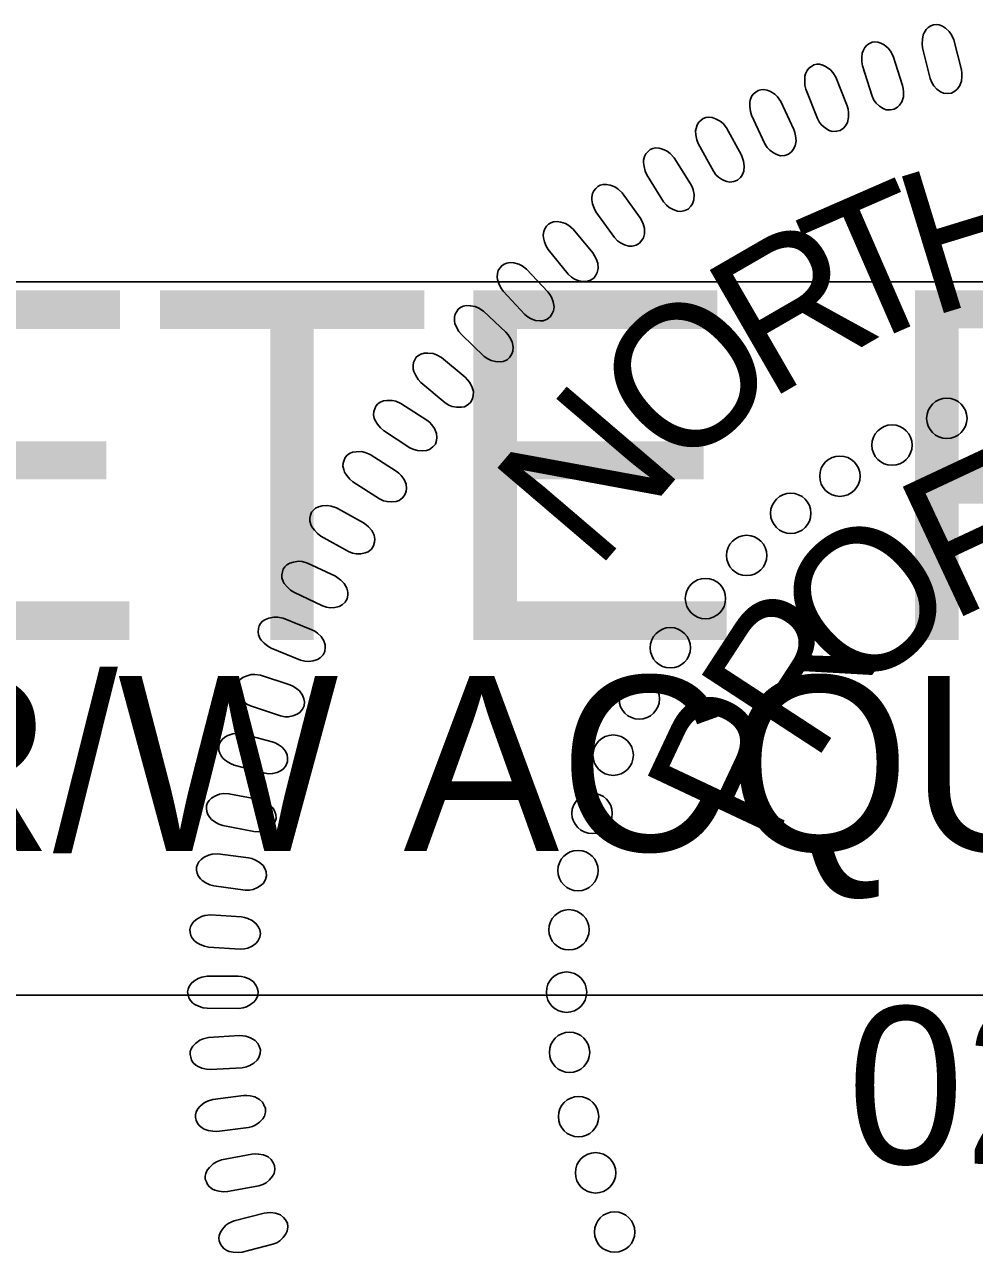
# Model space of a CAD drawing. Extents: x 1487909 to 1489267, y 497866 to 499814.
# Drawn here: x 1489041.143 to 1489044.273, y 498205.61 to 498209.654 of the extents above; entities that cross this region are included whole.
import ezdxf

# ---------------------------------------------------------------- set-up
doc = ezdxf.new("R2010")
doc.units = 0
doc.layers.add('Old_Level_9', color=7, linetype='Continuous')
doc.layers.add('Sheet Sticker Incomplete CELL', color=7, linetype='Continuous')

msp = doc.modelspace()

# ---------------------------------------------------------------- linework, layer by layer
at = {"layer": 'Old_Level_9'}
for points in [[(1489044.2303, 498209.5053), (1489044.205, 498209.6039), (1489044.1975, 498209.6208), (1489044.1904, 498209.631), (1489044.1779, 498209.6423), (1489044.1678, 498209.6491), (1489044.1572, 498209.6532), (1489044.1479, 498209.6543), (1489044.1385, 498209.6536), (1489044.1299, 498209.6497), (1489044.1209, 498209.6448), (1489044.1137, 498209.6378), (1489044.1074, 498209.6276), (1489044.1042, 498209.62), (1489044.1018, 498209.6066), (1489044.1008, 498209.5909), (1489044.1022, 498209.5776), (1489044.1275, 498209.4764), (1489044.1328, 498209.4633), (1489044.1393, 498209.453), (1489044.1498, 498209.442), (1489044.1617, 498209.4331), (1489044.1712, 498209.4287), (1489044.1851, 498209.4271), (1489044.1975, 498209.4286), (1489044.2087, 498209.4348), (1489044.2161, 498209.441), (1489044.2242, 498209.4517), (1489044.2303, 498209.4677), (1489044.232, 498209.4836), (1489044.2318, 498209.4946)], [(1489044.0366, 498209.4538), (1489044.0052, 498209.5507), (1489043.9966, 498209.567), (1489043.9889, 498209.5767), (1489043.9757, 498209.5872), (1489043.9652, 498209.5934), (1489043.9544, 498209.5968), (1489043.945, 498209.5973), (1489043.9357, 498209.596), (1489043.9273, 498209.5916), (1489043.9187, 498209.5861), (1489043.912, 498209.5788), (1489043.9062, 498209.5682), (1489043.9036, 498209.5603), (1489043.9021, 498209.5468), (1489043.902, 498209.5311), (1489043.9043, 498209.5179), (1489043.9359, 498209.4185), (1489043.942, 498209.4057), (1489043.9491, 498209.3959), (1489043.9603, 498209.3855), (1489043.9727, 498209.3774), (1489043.9824, 498209.3736), (1489043.9964, 498209.3729), (1489044.0087, 498209.3751), (1489044.0195, 498209.3821), (1489044.0265, 498209.3888), (1489044.0339, 498209.3999), (1489044.039, 498209.4163), (1489044.0397, 498209.4322), (1489044.0388, 498209.4432)], [(1489043.8539, 498209.3861), (1489043.8165, 498209.4808), (1489043.8069, 498209.4965), (1489043.7986, 498209.5057), (1489043.7848, 498209.5154), (1489043.7739, 498209.5209), (1489043.7629, 498209.5236), (1489043.7536, 498209.5235), (1489043.7443, 498209.5216), (1489043.7362, 498209.5166), (1489043.7279, 498209.5107), (1489043.7217, 498209.5029), (1489043.7166, 498209.492), (1489043.7145, 498209.484), (1489043.7138, 498209.4704), (1489043.7147, 498209.4547), (1489043.7178, 498209.4417), (1489043.7556, 498209.3445), (1489043.7625, 498209.3321), (1489043.7703, 498209.3227), (1489043.7821, 498209.3131), (1489043.7949, 498209.3058), (1489043.8049, 498209.3025), (1489043.8189, 498209.3027), (1489043.831, 498209.3058), (1489043.8413, 498209.3135), (1489043.8478, 498209.3205), (1489043.8546, 498209.3321), (1489043.8587, 498209.3488), (1489043.8584, 498209.3647), (1489043.8567, 498209.3756)], [(1489043.6782, 498209.3086), (1489043.6349, 498209.4008), (1489043.6243, 498209.4159), (1489043.6154, 498209.4246), (1489043.6011, 498209.4334), (1489043.5899, 498209.4381), (1489043.5786, 498209.4402), (1489043.5694, 498209.4395), (1489043.5602, 498209.437), (1489043.5525, 498209.4316), (1489043.5446, 498209.4251), (1489043.5389, 498209.4169), (1489043.5345, 498209.4057), (1489043.5328, 498209.3976), (1489043.533, 498209.384), (1489043.5349, 498209.3684), (1489043.5389, 498209.3556), (1489043.5827, 498209.261), (1489043.5903, 498209.249), (1489043.5987, 498209.2401), (1489043.611, 498209.2314), (1489043.6244, 498209.2248), (1489043.6345, 498209.2223), (1489043.6484, 498209.2233), (1489043.6603, 498209.2271), (1489043.6701, 498209.2354), (1489043.6763, 498209.2428), (1489043.6823, 498209.2548), (1489043.6853, 498209.2717), (1489043.684, 498209.2876), (1489043.6817, 498209.2984)], [(1489043.5053, 498209.2245), (1489043.4563, 498209.3137), (1489043.4448, 498209.3282), (1489043.4354, 498209.3363), (1489043.4205, 498209.3441), (1489043.409, 498209.3482), (1489043.3977, 498209.3496), (1489043.3885, 498209.3483), (1489043.3795, 498209.3452), (1489043.3722, 498209.3393), (1489043.3646, 498209.3324), (1489043.3594, 498209.3238), (1489043.3558, 498209.3124), (1489043.3546, 498209.3042), (1489043.3557, 498209.2906), (1489043.3585, 498209.2751), (1489043.3633, 498209.2626), (1489043.413, 498209.1709), (1489043.4213, 498209.1595), (1489043.4302, 498209.1512), (1489043.4431, 498209.1431), (1489043.4569, 498209.1374), (1489043.4671, 498209.1355), (1489043.4809, 498209.1374), (1489043.4926, 498209.142), (1489043.5019, 498209.1508), (1489043.5075, 498209.1586), (1489043.5128, 498209.171), (1489043.5147, 498209.1881), (1489043.5124, 498209.2038), (1489043.5094, 498209.2145)], [(1489043.3379, 498209.1297), (1489043.2833, 498209.2157), (1489043.2709, 498209.2294), (1489043.2611, 498209.2369), (1489043.2457, 498209.2438), (1489043.234, 498209.2471), (1489043.2226, 498209.2477), (1489043.2135, 498209.2459), (1489043.2048, 498209.2423), (1489043.1977, 498209.2359), (1489043.1907, 498209.2285), (1489043.186, 498209.2197), (1489043.1831, 498209.208), (1489043.1825, 498209.1998), (1489043.1844, 498209.1863), (1489043.1882, 498209.1711), (1489043.1937, 498209.1588), (1489043.2491, 498209.0704), (1489043.2582, 498209.0596), (1489043.2676, 498209.0517), (1489043.2809, 498209.0446), (1489043.295, 498209.0398), (1489043.3053, 498209.0385), (1489043.319, 498209.0413), (1489043.3304, 498209.0465), (1489043.3391, 498209.056), (1489043.3442, 498209.0641), (1489043.3487, 498209.0767), (1489043.3495, 498209.094), (1489043.3462, 498209.1096), (1489043.3426, 498209.1199)], [(1489043.1718, 498209.0173), (1489043.112, 498209.0997), (1489043.0988, 498209.1126), (1489043.0885, 498209.1194), (1489043.0726, 498209.1253), (1489043.0608, 498209.1279), (1489043.0494, 498209.1278), (1489043.0404, 498209.1254), (1489043.0319, 498209.1213), (1489043.0253, 498209.1145), (1489043.0188, 498209.1067), (1489043.0146, 498209.0975), (1489043.0125, 498209.0857), (1489043.0123, 498209.0774), (1489043.0151, 498209.0641), (1489043.0198, 498209.0491), (1489043.0261, 498209.0373), (1489043.0869, 498208.9526), (1489043.0967, 498208.9423), (1489043.1065, 498208.935), (1489043.1203, 498208.9287), (1489043.1346, 498208.9248), (1489043.1451, 498208.9242), (1489043.1585, 498208.9278), (1489043.1695, 498208.9338), (1489043.1776, 498208.9438), (1489043.1822, 498208.9522), (1489043.1859, 498208.9651), (1489043.1857, 498208.9823), (1489043.1814, 498208.9977), (1489043.1771, 498209.0078)], [(1489043.0157, 498208.902), (1489042.9508, 498208.9805), (1489042.9369, 498208.9925), (1489042.9261, 498208.9987), (1489042.91, 498209.0036), (1489042.898, 498209.0055), (1489042.8866, 498209.0047), (1489042.8778, 498209.0016), (1489042.8696, 498208.997), (1489042.8634, 498208.9898), (1489042.8574, 498208.9815), (1489042.8538, 498208.9722), (1489042.8524, 498208.9602), (1489042.8528, 498208.952), (1489042.8564, 498208.9388), (1489042.862, 498208.9242), (1489042.8691, 498208.9128), (1489042.935, 498208.832), (1489042.9455, 498208.8224), (1489042.9557, 498208.8158), (1489042.9699, 498208.8104), (1489042.9844, 498208.8074), (1489042.9949, 498208.8074), (1489043.0081, 498208.8119), (1489043.0187, 498208.8185), (1489043.0261, 498208.829), (1489043.0302, 498208.8377), (1489043.0331, 498208.8508), (1489043.0317, 498208.8679), (1489043.0265, 498208.883), (1489043.0216, 498208.8929)], [(1489042.8673, 498208.7742), (1489042.7977, 498208.8485), (1489042.783, 498208.8597), (1489042.7718, 498208.8652), (1489042.7554, 498208.869), (1489042.7433, 498208.8702), (1489042.732, 498208.8686), (1489042.7234, 498208.8651), (1489042.7155, 498208.8599), (1489042.7098, 498208.8523), (1489042.7043, 498208.8437), (1489042.7013, 498208.8342), (1489042.7007, 498208.8222), (1489042.7016, 498208.814), (1489042.706, 498208.8011), (1489042.7126, 498208.7868), (1489042.7203, 498208.7759), (1489042.7912, 498208.6994), (1489042.8022, 498208.6904), (1489042.8128, 498208.6846), (1489042.8273, 498208.68), (1489042.8421, 498208.6779), (1489042.8525, 498208.6785), (1489042.8654, 498208.6839), (1489042.8756, 498208.6912), (1489042.8823, 498208.7021), (1489042.8859, 498208.711), (1489042.8879, 498208.7243), (1489042.8855, 498208.7413), (1489042.8793, 498208.756), (1489042.8738, 498208.7655)], [(1489042.7294, 498208.6407), (1489042.6552, 498208.7104), (1489042.6398, 498208.7206), (1489042.6284, 498208.7254), (1489042.6117, 498208.7282), (1489042.5996, 498208.7286), (1489042.5884, 498208.7263), (1489042.58, 498208.7223), (1489042.5724, 498208.7166), (1489042.5673, 498208.7087), (1489042.5623, 498208.6998), (1489042.56, 498208.6901), (1489042.56, 498208.6781), (1489042.5615, 498208.6699), (1489042.5666, 498208.6573), (1489042.5741, 498208.6435), (1489042.5825, 498208.633), (1489042.6581, 498208.5612), (1489042.6696, 498208.5529), (1489042.6806, 498208.5477), (1489042.6954, 498208.5441), (1489042.7102, 498208.5429), (1489042.7205, 498208.5442), (1489042.7331, 498208.5503), (1489042.7428, 498208.5582), (1489042.7488, 498208.5696), (1489042.7518, 498208.5787), (1489042.753, 498208.5921), (1489042.7495, 498208.609), (1489042.7425, 498208.6232), (1489042.7364, 498208.6324)], [(1489042.5955, 498208.4924), (1489042.5171, 498208.5573), (1489042.501, 498208.5665), (1489042.4893, 498208.5706), (1489042.4726, 498208.5724), (1489042.4604, 498208.572), (1489042.4494, 498208.569), (1489042.4413, 498208.5644), (1489042.4341, 498208.5583), (1489042.4294, 498208.5501), (1489042.425, 498208.5408), (1489042.4233, 498208.531), (1489042.4241, 498208.519), (1489042.4261, 498208.511), (1489042.4321, 498208.4988), (1489042.4404, 498208.4854), (1489042.4494, 498208.4755), (1489042.5293, 498208.4086), (1489042.5414, 498208.401), (1489042.5527, 498208.3965), (1489042.5676, 498208.3938), (1489042.5824, 498208.3936), (1489042.5927, 498208.3956), (1489042.6048, 498208.4025), (1489042.614, 498208.4109), (1489042.6194, 498208.4226), (1489042.6217, 498208.4319), (1489042.6221, 498208.4453), (1489042.6176, 498208.4619), (1489042.6097, 498208.4758), (1489042.6029, 498208.4845)], [(1489042.4689, 498208.3511), (1489042.3834, 498208.4063), (1489042.3664, 498208.4136), (1489042.3544, 498208.4163), (1489042.3375, 498208.4161), (1489042.3255, 498208.4143), (1489042.3149, 498208.41), (1489042.3074, 498208.4045), (1489042.3009, 498208.3976), (1489042.2972, 498208.3889), (1489042.294, 498208.3792), (1489042.2934, 498208.3692), (1489042.2956, 498208.3574), (1489042.2985, 498208.3497), (1489042.3059, 498208.3382), (1489042.3157, 498208.3259), (1489042.3258, 498208.3172), (1489042.4131, 498208.2601), (1489042.4259, 498208.254), (1489042.4377, 498208.2509), (1489042.4529, 498208.2499), (1489042.4676, 498208.2515), (1489042.4776, 498208.2547), (1489042.4888, 498208.2629), (1489042.4969, 498208.2724), (1489042.5009, 498208.2846), (1489042.5021, 498208.2942), (1489042.5009, 498208.3075), (1489042.4945, 498208.3235), (1489042.485, 498208.3363), (1489042.4773, 498208.3442)], [(1489042.3681, 498208.1832), (1489042.2822, 498208.2377), (1489042.2652, 498208.2449), (1489042.2531, 498208.2475), (1489042.2361, 498208.2472), (1489042.2241, 498208.2452), (1489042.2136, 498208.2409), (1489042.2061, 498208.2354), (1489042.1997, 498208.2284), (1489042.1962, 498208.2196), (1489042.193, 498208.2099), (1489042.1925, 498208.1999), (1489042.1948, 498208.1882), (1489042.1977, 498208.1804), (1489042.2052, 498208.169), (1489042.2151, 498208.1569), (1489042.2253, 498208.1482), (1489042.313, 498208.0918), (1489042.3259, 498208.0858), (1489042.3377, 498208.0827), (1489042.3528, 498208.0819), (1489042.3676, 498208.0836), (1489042.3775, 498208.0868), (1489042.3887, 498208.0952), (1489042.3967, 498208.1048), (1489042.4006, 498208.117), (1489042.4018, 498208.1265), (1489042.4005, 498208.1399), (1489042.3939, 498208.1558), (1489042.3843, 498208.1685), (1489042.3766, 498208.1764)], [(1489042.2599, 498208.0131), (1489042.1707, 498208.0622), (1489042.1533, 498208.0682), (1489042.141, 498208.07), (1489042.1242, 498208.0687), (1489042.1123, 498208.066), (1489042.1021, 498208.061), (1489042.095, 498208.055), (1489042.089, 498208.0477), (1489042.086, 498208.0387), (1489042.0834, 498208.0288), (1489042.0835, 498208.0188), (1489042.0866, 498208.0072), (1489042.09, 498207.9997), (1489042.0982, 498207.9888), (1489042.1089, 498207.9773), (1489042.1196, 498207.9692), (1489042.2107, 498207.9184), (1489042.2239, 498207.9133), (1489042.2358, 498207.911), (1489042.251, 498207.9111), (1489042.2657, 498207.9136), (1489042.2754, 498207.9175), (1489042.286, 498207.9265), (1489042.2934, 498207.9367), (1489042.2965, 498207.9491), (1489042.2971, 498207.9587), (1489042.2949, 498207.9719), (1489042.2874, 498207.9874), (1489042.277, 498207.9995), (1489042.2688, 498208.0068)], [(1489042.1679, 498207.8368), (1489042.0758, 498207.8802), (1489042.058, 498207.8852), (1489042.0457, 498207.8862), (1489042.029, 498207.8838), (1489042.0173, 498207.8803), (1489042.0073, 498207.8747), (1489042.0006, 498207.8683), (1489041.9952, 498207.8606), (1489041.9927, 498207.8514), (1489041.9907, 498207.8414), (1489041.9915, 498207.8315), (1489041.9953, 498207.8201), (1489041.9992, 498207.8128), (1489042.0081, 498207.8024), (1489042.0194, 498207.7915), (1489042.0306, 498207.7842), (1489042.1247, 498207.7392), (1489042.1382, 498207.7349), (1489042.1503, 498207.7334), (1489042.1654, 498207.7344), (1489042.1799, 498207.7379), (1489042.1893, 498207.7424), (1489042.1994, 498207.7521), (1489042.2062, 498207.7626), (1489042.2084, 498207.7752), (1489042.2084, 498207.7849), (1489042.2054, 498207.7979), (1489042.1969, 498207.8129), (1489042.1858, 498207.8243), (1489042.1771, 498207.8311)], [(1489042.0899, 498207.661), (1489041.9953, 498207.6985), (1489041.9772, 498207.7023), (1489041.9649, 498207.7026), (1489041.9483, 498207.6991), (1489041.9369, 498207.6949), (1489041.9273, 498207.6887), (1489041.9211, 498207.6818), (1489041.9161, 498207.6738), (1489041.9142, 498207.6645), (1489041.9129, 498207.6544), (1489041.9142, 498207.6445), (1489041.9187, 498207.6334), (1489041.9231, 498207.6263), (1489041.9326, 498207.6165), (1489041.9446, 498207.6065), (1489041.9562, 498207.5998), (1489042.0529, 498207.5608), (1489042.0667, 498207.5574), (1489042.0789, 498207.5566), (1489042.0939, 498207.5586), (1489042.1081, 498207.563), (1489042.1172, 498207.5681), (1489042.1267, 498207.5783), (1489042.1328, 498207.5892), (1489042.1343, 498207.602), (1489042.1336, 498207.6116), (1489042.1298, 498207.6245), (1489042.1204, 498207.6389), (1489042.1085, 498207.6495), (1489042.0994, 498207.6558)], [(1489042.0173, 498207.4793), (1489041.9204, 498207.5107), (1489041.9022, 498207.5134), (1489041.8898, 498207.5129), (1489041.8735, 498207.5084), (1489041.8623, 498207.5035), (1489041.8532, 498207.4967), (1489041.8474, 498207.4895), (1489041.8429, 498207.4811), (1489041.8416, 498207.4718), (1489041.8409, 498207.4616), (1489041.8429, 498207.4518), (1489041.8481, 498207.441), (1489041.8529, 498207.4342), (1489041.863, 498207.425), (1489041.8756, 498207.4157), (1489041.8876, 498207.4099), (1489041.9866, 498207.377), (1489042.0006, 498207.3744), (1489042.0127, 498207.3744), (1489042.0276, 498207.3774), (1489042.0415, 498207.3826), (1489042.0504, 498207.3882), (1489042.0591, 498207.3991), (1489042.0645, 498207.4104), (1489042.0652, 498207.4232), (1489042.0639, 498207.4327), (1489042.0594, 498207.4454), (1489042.049, 498207.4591), (1489042.0366, 498207.4691), (1489042.0271, 498207.4747)], [(1489041.9588, 498207.292), (1489041.8602, 498207.3174), (1489041.8418, 498207.3189), (1489041.8294, 498207.3176), (1489041.8135, 498207.3121), (1489041.8027, 498207.3066), (1489041.7939, 498207.2992), (1489041.7886, 498207.2916), (1489041.7846, 498207.283), (1489041.7839, 498207.2736), (1489041.7839, 498207.2633), (1489041.7865, 498207.2537), (1489041.7924, 498207.2432), (1489041.7975, 498207.2368), (1489041.8082, 498207.2282), (1489041.8214, 498207.2198), (1489041.8337, 498207.2146), (1489041.9346, 498207.1881), (1489041.9487, 498207.1864), (1489041.9608, 498207.1871), (1489041.9755, 498207.191), (1489041.989, 498207.1971), (1489041.9975, 498207.2033), (1489042.0056, 498207.2147), (1489042.0102, 498207.2263), (1489042.0101, 498207.2391), (1489042.0083, 498207.2486), (1489042.0029, 498207.2609), (1489041.9917, 498207.2739), (1489041.9787, 498207.2831), (1489041.9689, 498207.2881)], [(1489041.9164, 498207.1015), (1489041.8164, 498207.1206), (1489041.7979, 498207.121), (1489041.7857, 498207.1189), (1489041.7701, 498207.1124), (1489041.7596, 498207.1062), (1489041.7514, 498207.0983), (1489041.7465, 498207.0904), (1489041.7431, 498207.0816), (1489041.7431, 498207.0721), (1489041.7436, 498207.0619), (1489041.7468, 498207.0524), (1489041.7534, 498207.0423), (1489041.7589, 498207.0362), (1489041.7701, 498207.0284), (1489041.7838, 498207.0207), (1489041.7964, 498207.0164), (1489041.8988, 498206.9962), (1489041.913, 498206.9954), (1489041.925, 498206.9969), (1489041.9394, 498207.0017), (1489041.9525, 498207.0087), (1489041.9606, 498207.0154), (1489041.9679, 498207.0272), (1489041.9719, 498207.0391), (1489041.9709, 498207.052), (1489041.9685, 498207.0612), (1489041.9623, 498207.0732), (1489041.9504, 498207.0855), (1489041.9368, 498207.0938), (1489041.9267, 498207.0983)], [(1489041.8815, 498206.9094), (1489041.7805, 498206.9222), (1489041.762, 498206.9214), (1489041.7499, 498206.9186), (1489041.7348, 498206.9111), (1489041.7247, 498206.9043), (1489041.717, 498206.8959), (1489041.7127, 498206.8877), (1489041.7098, 498206.8786), (1489041.7103, 498206.8692), (1489041.7115, 498206.859), (1489041.7154, 498206.8498), (1489041.7225, 498206.8401), (1489041.7285, 498206.8344), (1489041.7401, 498206.8273), (1489041.7542, 498206.8205), (1489041.7671, 498206.8169), (1489041.8705, 498206.8032), (1489041.8847, 498206.8033), (1489041.8967, 498206.8056), (1489041.9107, 498206.8113), (1489041.9234, 498206.8191), (1489041.931, 498206.8263), (1489041.9376, 498206.8385), (1489041.9408, 498206.8507), (1489041.939, 498206.8634), (1489041.936, 498206.8725), (1489041.9292, 498206.884), (1489041.9164, 498206.8956), (1489041.9023, 498206.903), (1489041.892, 498206.9068)], [(1489041.8577, 498206.7149), (1489041.7561, 498206.7213), (1489041.7377, 498206.7193), (1489041.7258, 498206.7157), (1489041.7112, 498206.7074), (1489041.7016, 498206.6999), (1489041.6944, 498206.691), (1489041.6906, 498206.6825), (1489041.6883, 498206.6733), (1489041.6894, 498206.664), (1489041.6913, 498206.6539), (1489041.6956, 498206.6449), (1489041.7034, 498206.6357), (1489041.7097, 498206.6304), (1489041.7217, 498206.624), (1489041.7363, 498206.6181), (1489041.7494, 498206.6154), (1489041.8534, 498206.6082), (1489041.8676, 498206.6092), (1489041.8794, 498206.6122), (1489041.8931, 498206.6188), (1489041.9052, 498206.6273), (1489041.9124, 498206.6349), (1489041.9181, 498206.6476), (1489041.9205, 498206.6599), (1489041.918, 498206.6725), (1489041.9144, 498206.6815), (1489041.9069, 498206.6925), (1489041.8934, 498206.7033), (1489041.8789, 498206.7098), (1489041.8683, 498206.7129)], [(1489041.8469, 498206.5197), (1489041.7451, 498206.5198), (1489041.7269, 498206.5166), (1489041.7153, 498206.5124), (1489041.7012, 498206.503), (1489041.6921, 498206.495), (1489041.6855, 498206.4856), (1489041.6822, 498206.477), (1489041.6805, 498206.4677), (1489041.6822, 498206.4584), (1489041.6846, 498206.4484), (1489041.6896, 498206.4398), (1489041.6979, 498206.4311), (1489041.7045, 498206.4261), (1489041.7169, 498206.4205), (1489041.7318, 498206.4155), (1489041.745, 498206.4137), (1489041.8494, 498206.413), (1489041.8634, 498206.4149), (1489041.875, 498206.4186), (1489041.8882, 498206.4261), (1489041.8998, 498206.4353), (1489041.9065, 498206.4434), (1489041.9114, 498206.4564), (1489041.9131, 498206.4689), (1489041.9098, 498206.4813), (1489041.9056, 498206.4899), (1489041.8974, 498206.5005), (1489041.8833, 498206.5104), (1489041.8684, 498206.516), (1489041.8576, 498206.5185)], [(1489041.8513, 498206.3241), (1489041.7496, 498206.3177), (1489041.7317, 498206.3135), (1489041.7203, 498206.3084), (1489041.7069, 498206.2982), (1489041.6982, 498206.2896), (1489041.6922, 498206.2799), (1489041.6895, 498206.2711), (1489041.6885, 498206.2616), (1489041.6907, 498206.2525), (1489041.6938, 498206.2427), (1489041.6992, 498206.2344), (1489041.7081, 498206.2262), (1489041.715, 498206.2217), (1489041.7277, 498206.2169), (1489041.7429, 498206.2129), (1489041.7562, 498206.2118), (1489041.8604, 498206.2177), (1489041.8743, 498206.2205), (1489041.8856, 498206.2249), (1489041.8984, 498206.2332), (1489041.9094, 498206.2432), (1489041.9155, 498206.2516), (1489041.9196, 498206.2649), (1489041.9205, 498206.2774), (1489041.9164, 498206.2896), (1489041.9118, 498206.298), (1489041.9028, 498206.308), (1489041.8882, 498206.317), (1489041.8729, 498206.3217), (1489041.862, 498206.3235)], [(1489041.8649, 498206.1264), (1489041.7639, 498206.1137), (1489041.7462, 498206.1083), (1489041.7352, 498206.1026), (1489041.7224, 498206.0916), (1489041.7144, 498206.0824), (1489041.709, 498206.0724), (1489041.7068, 498206.0634), (1489041.7063, 498206.0539), (1489041.7092, 498206.0449), (1489041.7129, 498206.0354), (1489041.7188, 498206.0273), (1489041.7282, 498206.0198), (1489041.7354, 498206.0157), (1489041.7484, 498206.0117), (1489041.7638, 498206.0086), (1489041.7771, 498206.0084), (1489041.8807, 498206.0208), (1489041.8944, 498206.0244), (1489041.9055, 498206.0296), (1489041.9177, 498206.0386), (1489041.928, 498206.0493), (1489041.9336, 498206.0581), (1489041.9369, 498206.0717), (1489041.9369, 498206.0842), (1489041.9321, 498206.0961), (1489041.9269, 498206.1042), (1489041.9174, 498206.1137), (1489041.9022, 498206.1217), (1489041.8867, 498206.1254), (1489041.8757, 498206.1265)], [(1489041.8926, 498205.9334), (1489041.7926, 498205.9144), (1489041.7752, 498205.9079), (1489041.7647, 498205.9015), (1489041.7526, 498205.8897), (1489041.7451, 498205.8801), (1489041.7404, 498205.8697), (1489041.7388, 498205.8606), (1489041.7389, 498205.8511), (1489041.7423, 498205.8423), (1489041.7466, 498205.833), (1489041.753, 498205.8254), (1489041.7628, 498205.8184), (1489041.7702, 498205.8148), (1489041.7835, 498205.8116), (1489041.7991, 498205.8095), (1489041.8124, 498205.8101), (1489041.915, 498205.8291), (1489041.9284, 498205.8335), (1489041.9392, 498205.8393), (1489041.9507, 498205.8491), (1489041.9604, 498205.8605), (1489041.9654, 498205.8696), (1489041.9678, 498205.8833), (1489041.9671, 498205.8959), (1489041.9616, 498205.9074), (1489041.9559, 498205.9152), (1489041.9458, 498205.924), (1489041.9301, 498205.9311), (1489041.9144, 498205.9338), (1489041.9034, 498205.9342)], [(1489041.9324, 498205.7391), (1489041.8337, 498205.7138), (1489041.8169, 498205.7063), (1489041.8067, 498205.6992), (1489041.7954, 498205.6867), (1489041.7886, 498205.6766), (1489041.7845, 498205.6659), (1489041.7835, 498205.6567), (1489041.7842, 498205.6473), (1489041.7881, 498205.6387), (1489041.7929, 498205.6297), (1489041.7999, 498205.6225), (1489041.8101, 498205.6162), (1489041.8178, 498205.613), (1489041.8311, 498205.6107), (1489041.8468, 498205.6096), (1489041.8601, 498205.611), (1489041.9613, 498205.6363), (1489041.9745, 498205.6416), (1489041.9847, 498205.6481), (1489041.9957, 498205.6586), (1489042.0047, 498205.6705), (1489042.009, 498205.6799), (1489042.0106, 498205.6939), (1489042.0092, 498205.7063), (1489042.0029, 498205.7175), (1489041.9967, 498205.7249), (1489041.9861, 498205.7331), (1489041.97, 498205.7391), (1489041.9541, 498205.7409), (1489041.9431, 498205.7405)]]:
    msp.add_lwpolyline(points, close=True, dxfattribs=at)
for centre in [(1489044.1822, 498208.3571), (1489044.0017, 498208.269), (1489043.8299, 498208.1666), (1489043.6679, 498208.0443), (1489043.5225, 498207.9055), (1489043.3869, 498207.7634), (1489043.2712, 498207.6014), (1489043.1687, 498207.4328), (1489043.0828, 498207.2476), (1489043.0133, 498207.0559), (1489042.967, 498206.8674), (1489042.9372, 498206.6724), (1489042.9291, 498206.467), (1489042.939, 498206.2686), (1489042.9687, 498206.057), (1489043.0248, 498205.8718), (1489043.0875, 498205.6767)]:
    msp.add_circle(centre, 0.0665, dxfattribs=at)
at = {"layer": 'Sheet Sticker Incomplete CELL'}
msp.add_lwpolyline([(1489032.6136, 498206.457), (1489032.6136, 498208.807), (1489047.3136, 498208.807), (1489047.3136, 498206.457)], close=True, dxfattribs=at)

# ---------------------------------------------------------------- texts
at = {"layer": 'Old_Level_9'}
for s, height, rotation, p in [('H', 0.4706, 17.0557, (1489044.1232, 498208.6889)), ('T', 0.4706, 23.5451, (1489043.8594, 498208.5718)), ('R', 0.4706, 30.0345, (1489043.592, 498208.4126)), ('O', 0.4706, 43.0132, (1489043.3036, 498208.1612)), ('N', 0.4706, 49.5025, (1489043.0258, 498207.8495)), ('F', 0.4706, 25.1084, (1489044.1901, 498207.6839)), ('O', 0.4706, 40.988, (1489043.8833, 498207.4234)), ('R', 0.4706, 56.8676, (1489043.741, 498207.2121)), ('P', 0.4706, 64.8074, (1489043.601, 498206.933)), ('024964', 0.51761, 359.9814, (1489043.8541, 498205.9016))]:
    msp.add_text(s, height=height, rotation=rotation, dxfattribs=at).set_placement(p)
at = {"layer": 'Sheet Sticker Incomplete CELL'}
for s, height, p in [('INCOMPLETE PLANS', 1.152, (1489033.5086, 498207.627)), ('DO NOT USE FOR R/W ACQUISITION', 0.576, (1489033.8336, 498206.932))]:
    msp.add_text(s, height=height, dxfattribs=at).set_placement(p)

doc.saveas('drawing.dxf')
